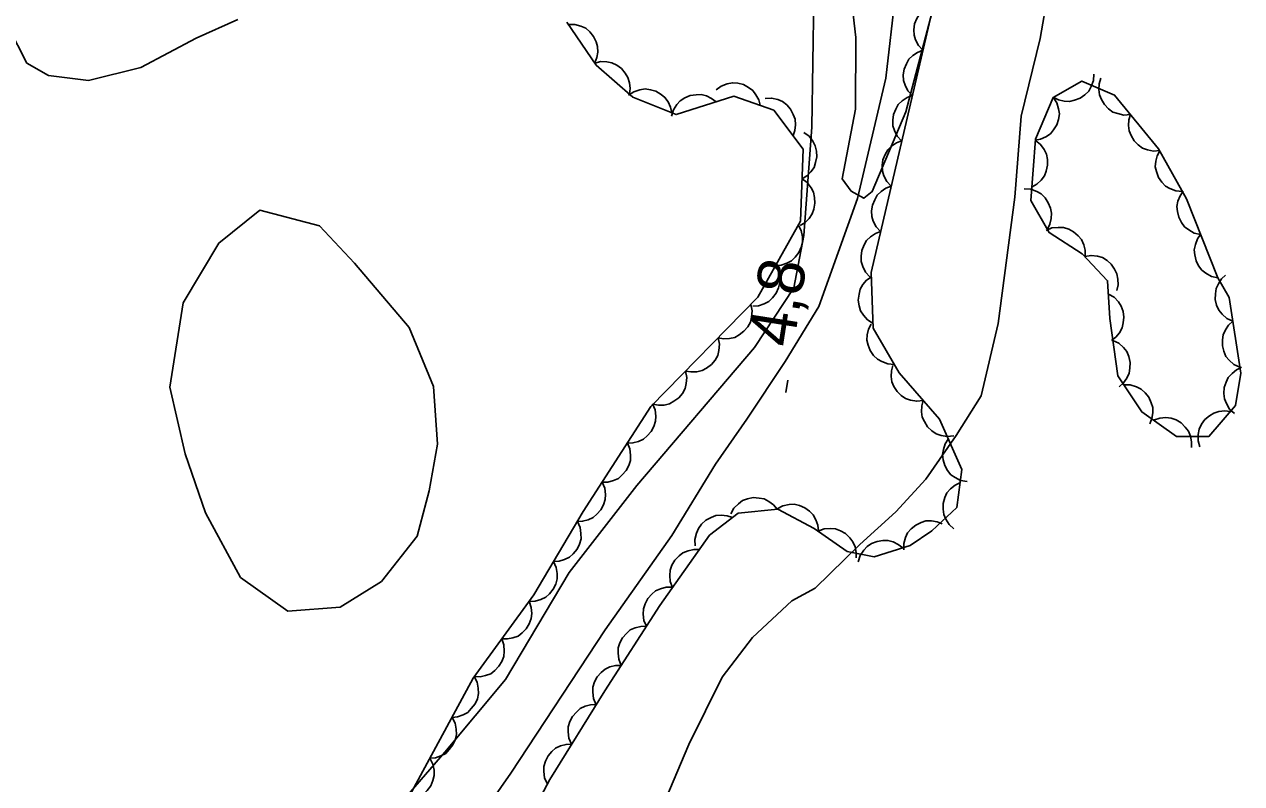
# Model space of a CAD drawing. Extents: x 282461 to 284471, y 5554090 to 5557646.
# Drawn here: x 283624.2 to 283702.6, y 5555088.7 to 5555137.6 of the extents above; entities that cross this region are included whole.
import ezdxf

# ---------------------------------------------------------------- set-up
doc = ezdxf.new("R2010")
doc.units = 0
for name, color, linetype in [('Niveau 1', 7, 'Continuous'), ('Niveau 2', 7, 'Continuous'), ('Niveau 22', 7, 'Continuous'), ('Niveau 3', 7, 'Continuous'), ('Niveau 44', 7, 'Continuous')]:
    doc.layers.add(name, color=color, linetype=linetype)

msp = doc.modelspace()

# ---------------------------------------------------------------- linework, layer by layer
at = {"layer": 'Niveau 1'}
for points in [[(283665.31, 5555087.17), (283667.01, 5555091.24), (283669.17, 5555095.56), (283671.12, 5555098.13), (283673.65, 5555100.48), (283675.16, 5555101.3), (283678.03, 5555104.12), (283680.34, 5555106.23), (283682.29, 5555108.34), (283684.24, 5555111.14), (283685.84, 5555113.71), (283686.95, 5555118.36), (283688.02, 5555126.5), (283688.43, 5555131.72), (283689.65, 5555136.73), (283690.63, 5555142.42)], [(283675.07, 5555139.37), (283674.93, 5555131.01), (283674.43, 5555124.04), (283673.77, 5555120.67), (283671.25, 5555116.81), (283663.68, 5555107.92), (283659.32, 5555102.31), (283655.21, 5555095.42), (283651.31, 5555090.74), (283647.17, 5555085.95), (283644.39, 5555084.87), (283641.02, 5555084.84), (283637.87, 5555085.51), (283634.27, 5555085.24), (283632.54, 5555083.71), (283629.36, 5555076.1)], [(283623.2, 5555137.46), (283624.39, 5555135.15), (283625.79, 5555134.35), (283628.36, 5555134.03), (283631.72, 5555134.87), (283635.3, 5555136.76), (283637.97, 5555137.95)]]:
    msp.add_lwpolyline(points, dxfattribs=at)
at = {"layer": 'Niveau 2'}
for points in [[(283676.76, 5555145.51), (283677.78, 5555136.79), (283677.76, 5555132.17), (283676.9, 5555127.68), (283677.48, 5555126.9), (283678.28, 5555126.44), (283678.83, 5555126.86), (283681, 5555132.01), (283682.69, 5555138.44)], [(283650.3, 5555107.57), (283650.84, 5555110.59), (283650.57, 5555114.3), (283649.01, 5555118.11), (283645.48, 5555122.25), (283643.24, 5555124.66), (283639.39, 5555125.67), (283636.74, 5555123.55), (283634.46, 5555119.7), (283633.6, 5555114.25), (283634.58, 5555109.97), (283635.9, 5555106.15), (283638.15, 5555102), (283641.2, 5555099.83), (283644.57, 5555100.09), (283647.22, 5555101.74), (283649.52, 5555104.66), (283650.3, 5555107.57)]]:
    msp.add_lwpolyline(points, dxfattribs=at)
at = {"layer": 'Niveau 22'}
msp.add_lwpolyline([(283635, 5555028.85), (283636.31, 5555034.96), (283636.91, 5555039.03), (283638.61, 5555045.2), (283640.09, 5555051.6), (283640.92, 5555055.91), (283641.94, 5555059.51), (283646.21, 5555071.26), (283648.3, 5555076.62), (283649.89, 5555080), (283652.63, 5555085.19), (283655.55, 5555089.39), (283661.62, 5555098.62), (283665.92, 5555104.69), (283668.73, 5555109.29), (283670.76, 5555112.19), (283673.23, 5555115.92), (283675.38, 5555119.45), (283677.88, 5555126.43), (283679.71, 5555134.18), (283680.33, 5555139.6)], dxfattribs=at)
at = {"layer": 'Niveau 3'}
msp.add_line((283673.27, 5555113.92), (283673.39, 5555114.71), dxfattribs=at)
at = {"layer": 'Niveau 44'}
for points in [[(283650.35, 5555074.38), (283658.06, 5555088.97), (283661.6, 5555094.69), (283665.15, 5555100.18), (283668.35, 5555104.73), (283670.2, 5555106.14), (283672.75, 5555106.4), (283675.1, 5555105.15), (283677.21, 5555103.66), (283678.96, 5555103.33), (283681.27, 5555104.05), (283682.66, 5555104.99), (283684.27, 5555106.51), (283684.59, 5555108.95), (283683.16, 5555112.19), (283680.57, 5555115.18), (283678.9, 5555118.06), (283678.75, 5555121.66), (283683.39, 5555141.57)], [(283682.08, 5555135.97), (283681.8, 5555136.27), (283681.62, 5555136.64), (283681.52, 5555136.95), (283681.51, 5555137.3), (283681.56, 5555137.67), (283681.71, 5555138.02), (283681.87, 5555138.31), (283682.12, 5555138.55), (283682.43, 5555138.76), (283682.76, 5555138.89)], [(283659.16, 5555137.79), (283661.06, 5555135.02), (283663.41, 5555132.96), (283666.21, 5555131.83), (283669.92, 5555133.02), (283672.49, 5555132.12), (283674.38, 5555129.59), (283674.2, 5555124.95), (283671.47, 5555120.05), (283664.57, 5555113.02), (283660.22, 5555106.24), (283657.03, 5555100.88), (283653.13, 5555095.5), (283644.93, 5555080.34), (283640.87, 5555069.63), (283638.19, 5555059.86), (283634.37, 5555048), (283631.36, 5555046.57), (283629.02, 5555048.18), (283626.44, 5555050.24)], [(283659.27, 5555137.64), (283659.68, 5555137.64), (283660.07, 5555137.52), (283660.38, 5555137.39), (283660.64, 5555137.16), (283660.88, 5555136.87), (283661.04, 5555136.52), (283661.14, 5555136.22), (283661.15, 5555135.86), (283661.09, 5555135.5), (283660.96, 5555135.16)], [(283681.4, 5555133.05), (283681.12, 5555133.35), (283680.94, 5555133.72), (283680.84, 5555134.03), (283680.83, 5555134.38), (283680.88, 5555134.75), (283681.03, 5555135.1), (283681.19, 5555135.39), (283681.44, 5555135.63), (283681.75, 5555135.84), (283682.08, 5555135.97)], [(283660.93, 5555135.13), (283661.34, 5555135.24), (283661.74, 5555135.22), (283662.07, 5555135.17), (283662.38, 5555135.01), (283662.68, 5555134.79), (283662.92, 5555134.49), (283663.1, 5555134.22), (283663.19, 5555133.88), (283663.23, 5555133.51), (283663.19, 5555133.16)], [(283701.09, 5555121.31), (283699.06, 5555126.4), (283697.27, 5555129.63), (283694.44, 5555133.08), (283692.33, 5555133.99), (283690.48, 5555132.93), (283689.35, 5555130.24), (283689.05, 5555126.3), (283690.23, 5555124.22), (283692.35, 5555122.85), (283693.99, 5555121.12), (283694.14, 5555118.69), (283694.65, 5555114.98), (283696.19, 5555112.67), (283698.42, 5555111.07), (283700.51, 5555111.09), (283702.23, 5555113.08), (283702.56, 5555115.17), (283701.81, 5555120.04), (283701.09, 5555121.31)], [(283693.1, 5555134.43), (283693.07, 5555134.02), (283692.92, 5555133.64), (283692.77, 5555133.34), (283692.51, 5555133.1), (283692.21, 5555132.89), (283691.85, 5555132.75), (283691.53, 5555132.67), (283691.18, 5555132.7), (283690.82, 5555132.78), (283690.49, 5555132.94)], [(283695.46, 5555131.84), (283695.04, 5555131.8), (283694.64, 5555131.89), (283694.33, 5555131.99), (283694.04, 5555132.2), (283693.78, 5555132.47), (283693.59, 5555132.8), (283693.46, 5555133.1), (283693.42, 5555133.45), (283693.45, 5555133.82), (283693.55, 5555134.17)], [(283663.14, 5555133.07), (283663.48, 5555133.3), (283663.87, 5555133.42), (283664.2, 5555133.48), (283664.55, 5555133.43), (283664.9, 5555133.33), (283665.23, 5555133.12), (283665.48, 5555132.93), (283665.68, 5555132.64), (283665.84, 5555132.3), (283665.92, 5555131.95)], [(283668.78, 5555133.42), (283669.11, 5555133.67), (283669.49, 5555133.81), (283669.82, 5555133.88), (283670.17, 5555133.85), (283670.53, 5555133.76), (283670.86, 5555133.57), (283671.13, 5555133.39), (283671.34, 5555133.1), (283671.52, 5555132.78), (283671.61, 5555132.43)], [(283665.91, 5555131.73), (283666.03, 5555132.13), (283666.25, 5555132.47), (283666.47, 5555132.72), (283666.76, 5555132.91), (283667.1, 5555133.06), (283667.48, 5555133.11), (283667.81, 5555133.12), (283668.15, 5555133.03), (283668.48, 5555132.87), (283668.77, 5555132.65)], [(283671.93, 5555132.87), (283672.35, 5555132.89), (283672.74, 5555132.79), (283673.05, 5555132.67), (283673.32, 5555132.45), (283673.57, 5555132.17), (283673.74, 5555131.83), (283673.86, 5555131.53), (283673.88, 5555131.17), (283673.84, 5555130.81), (283673.73, 5555130.47)], [(283680.72, 5555130.13), (283680.44, 5555130.43), (283680.26, 5555130.8), (283680.16, 5555131.11), (283680.15, 5555131.46), (283680.2, 5555131.83), (283680.35, 5555132.18), (283680.51, 5555132.47), (283680.76, 5555132.71), (283681.07, 5555132.92), (283681.4, 5555133.05)], [(283690.49, 5555132.94), (283690.71, 5555132.59), (283690.83, 5555132.2), (283690.88, 5555131.87), (283690.83, 5555131.52), (283690.72, 5555131.17), (283690.51, 5555130.85), (283690.31, 5555130.59), (283690.01, 5555130.4), (283689.67, 5555130.24), (283689.32, 5555130.17)], [(283697.36, 5555129.52), (283696.95, 5555129.48), (283696.55, 5555129.56), (283696.23, 5555129.67), (283695.95, 5555129.87), (283695.69, 5555130.14), (283695.5, 5555130.47), (283695.37, 5555130.77), (283695.33, 5555131.12), (283695.35, 5555131.5), (283695.46, 5555131.84)], [(283674.42, 5555130.68), (283674.76, 5555130.44), (283675, 5555130.11), (283675.16, 5555129.82), (283675.24, 5555129.48), (283675.26, 5555129.11), (283675.18, 5555128.73), (283675.08, 5555128.42), (283674.87, 5555128.14), (283674.61, 5555127.88), (283674.31, 5555127.68)], [(283680.04, 5555127.21), (283679.76, 5555127.52), (283679.58, 5555127.88), (283679.48, 5555128.19), (283679.47, 5555128.55), (283679.52, 5555128.91), (283679.67, 5555129.26), (283679.83, 5555129.55), (283680.08, 5555129.79), (283680.39, 5555130), (283680.72, 5555130.13)], [(283689.34, 5555130.16), (283689.67, 5555129.9), (283689.9, 5555129.57), (283690.05, 5555129.27), (283690.12, 5555128.93), (283690.12, 5555128.56), (283690.03, 5555128.18), (283689.92, 5555127.88), (283689.7, 5555127.6), (283689.43, 5555127.34), (283689.12, 5555127.17)], [(283698.8, 5555126.87), (283698.38, 5555126.91), (283698, 5555127.06), (283697.72, 5555127.22), (283697.47, 5555127.48), (283697.27, 5555127.78), (283697.14, 5555128.15), (283697.06, 5555128.47), (283697.09, 5555128.82), (283697.18, 5555129.18), (283697.34, 5555129.5)], [(283674.31, 5555127.68), (283674.64, 5555127.44), (283674.89, 5555127.11), (283675.05, 5555126.82), (283675.12, 5555126.48), (283675.14, 5555126.11), (283675.06, 5555125.74), (283674.96, 5555125.43), (283674.76, 5555125.14), (283674.5, 5555124.88), (283674.19, 5555124.69)], [(283679.36, 5555124.29), (283679.08, 5555124.6), (283678.9, 5555124.96), (283678.8, 5555125.27), (283678.79, 5555125.63), (283678.84, 5555125.99), (283678.99, 5555126.34), (283679.15, 5555126.63), (283679.4, 5555126.87), (283679.71, 5555127.08), (283680.04, 5555127.21)], [(283688.62, 5555127.05), (283689.04, 5555127.02), (283689.42, 5555126.87), (283689.71, 5555126.71), (283689.96, 5555126.46), (283690.17, 5555126.15), (283690.3, 5555125.79), (283690.38, 5555125.48), (283690.35, 5555125.12), (283690.27, 5555124.76), (283690.11, 5555124.44)], [(283699.98, 5555124.1), (283699.57, 5555124.19), (283699.21, 5555124.39), (283698.95, 5555124.59), (283698.74, 5555124.87), (283698.57, 5555125.21), (283698.49, 5555125.58), (283698.45, 5555125.91), (283698.52, 5555126.25), (283698.66, 5555126.6), (283698.86, 5555126.9)], [(283674.07, 5555124.72), (283674.26, 5555124.35), (283674.33, 5555123.95), (283674.34, 5555123.62), (283674.26, 5555123.28), (283674.11, 5555122.94), (283673.87, 5555122.64), (283673.64, 5555122.41), (283673.32, 5555122.25), (283672.97, 5555122.13), (283672.61, 5555122.1)], [(283678.68, 5555121.37), (283678.4, 5555121.68), (283678.22, 5555122.04), (283678.12, 5555122.36), (283678.11, 5555122.71), (283678.16, 5555123.07), (283678.31, 5555123.43), (283678.46, 5555123.71), (283678.72, 5555123.95), (283679.03, 5555124.16), (283679.36, 5555124.29)], [(283690.02, 5555124.36), (283690.4, 5555124.52), (283690.81, 5555124.56), (283691.14, 5555124.56), (283691.48, 5555124.45), (283691.8, 5555124.27), (283692.09, 5555124.01), (283692.3, 5555123.77), (283692.45, 5555123.44), (283692.54, 5555123.08), (283692.55, 5555122.72)], [(283701.09, 5555121.31), (283700.68, 5555121.4), (283700.32, 5555121.6), (283700.06, 5555121.8), (283699.85, 5555122.08), (283699.68, 5555122.41), (283699.6, 5555122.79), (283699.57, 5555123.11), (283699.64, 5555123.46), (283699.77, 5555123.81), (283699.98, 5555124.1)], [(283692.51, 5555122.68), (283692.92, 5555122.75), (283693.33, 5555122.7), (283693.65, 5555122.61), (283693.95, 5555122.42), (283694.22, 5555122.18), (283694.44, 5555121.86), (283694.59, 5555121.57), (283694.65, 5555121.22), (283694.66, 5555120.85), (283694.58, 5555120.5)], [(283672.61, 5555122.1), (283672.8, 5555121.73), (283672.87, 5555121.33), (283672.88, 5555121), (283672.8, 5555120.66), (283672.65, 5555120.32), (283672.41, 5555120.02), (283672.18, 5555119.79), (283671.86, 5555119.63), (283671.51, 5555119.51), (283671.15, 5555119.48)], [(283702.05, 5555118.51), (283701.67, 5555118.69), (283701.37, 5555118.96), (283701.15, 5555119.22), (283701.01, 5555119.54), (283700.92, 5555119.9), (283700.93, 5555120.28), (283700.97, 5555120.61), (283701.12, 5555120.93), (283701.32, 5555121.24), (283701.59, 5555121.48)], [(283678.89, 5555118.37), (283678.53, 5555118.59), (283678.26, 5555118.89), (283678.08, 5555119.17), (283677.98, 5555119.5), (283677.93, 5555119.87), (283677.98, 5555120.25), (283678.05, 5555120.57), (283678.23, 5555120.87), (283678.47, 5555121.15), (283678.76, 5555121.36)], [(283694.04, 5555120.26), (283694.4, 5555120.05), (283694.68, 5555119.75), (283694.87, 5555119.48), (283694.98, 5555119.14), (283695.03, 5555118.78), (283694.99, 5555118.4), (283694.93, 5555118.08), (283694.75, 5555117.77), (283694.51, 5555117.48), (283694.23, 5555117.26)], [(283671.01, 5555119.58), (283671.1, 5555119.17), (283671.06, 5555118.77), (283670.98, 5555118.45), (283670.81, 5555118.14), (283670.57, 5555117.86), (283670.26, 5555117.63), (283669.98, 5555117.47), (283669.64, 5555117.4), (283669.26, 5555117.38), (283668.91, 5555117.44)], [(283680.25, 5555115.73), (283679.83, 5555115.76), (283679.45, 5555115.91), (283679.16, 5555116.06), (283678.91, 5555116.31), (283678.7, 5555116.62), (283678.57, 5555116.97), (283678.49, 5555117.29), (283678.51, 5555117.64), (283678.59, 5555118), (283678.75, 5555118.33)], [(283702.5, 5555115.54), (283702.12, 5555115.72), (283701.82, 5555115.99), (283701.61, 5555116.24), (283701.47, 5555116.57), (283701.38, 5555116.93), (283701.39, 5555117.31), (283701.43, 5555117.63), (283701.57, 5555117.96), (283701.78, 5555118.26), (283702.05, 5555118.51)], [(283668.91, 5555117.44), (283668.99, 5555117.03), (283668.96, 5555116.63), (283668.88, 5555116.31), (283668.71, 5555116), (283668.47, 5555115.72), (283668.16, 5555115.49), (283667.88, 5555115.33), (283667.53, 5555115.25), (283667.16, 5555115.24), (283666.81, 5555115.3)], [(283694.33, 5555117.27), (283694.71, 5555117.09), (283695.01, 5555116.81), (283695.22, 5555116.55), (283695.35, 5555116.23), (283695.44, 5555115.86), (283695.42, 5555115.48), (283695.38, 5555115.16), (283695.23, 5555114.84), (283695.01, 5555114.53), (283694.74, 5555114.29)], [(283666.81, 5555115.3), (283666.89, 5555114.89), (283666.85, 5555114.49), (283666.78, 5555114.17), (283666.6, 5555113.86), (283666.37, 5555113.57), (283666.06, 5555113.35), (283665.78, 5555113.19), (283665.43, 5555113.11), (283665.06, 5555113.1), (283664.71, 5555113.16)], [(283682.11, 5555113.4), (283681.7, 5555113.35), (283681.3, 5555113.42), (283680.98, 5555113.52), (283680.69, 5555113.72), (283680.43, 5555113.97), (283680.23, 5555114.3), (283680.09, 5555114.6), (283680.05, 5555114.95), (283680.06, 5555115.32), (283680.15, 5555115.66)], [(283702.15, 5555112.56), (283701.84, 5555112.85), (283701.64, 5555113.2), (283701.51, 5555113.51), (283701.48, 5555113.86), (283701.5, 5555114.23), (283701.62, 5555114.59), (283701.76, 5555114.89), (283702, 5555115.15), (283702.29, 5555115.38), (283702.62, 5555115.54)], [(283695.04, 5555114.4), (283695.45, 5555114.4), (283695.84, 5555114.28), (283696.14, 5555114.14), (283696.41, 5555113.9), (283696.64, 5555113.62), (283696.8, 5555113.26), (283696.9, 5555112.95), (283696.9, 5555112.6), (283696.84, 5555112.23), (283696.7, 5555111.9)], [(283664.68, 5555113.19), (283664.84, 5555112.8), (283664.89, 5555112.4), (283664.88, 5555112.07), (283664.77, 5555111.73), (283664.6, 5555111.41), (283664.34, 5555111.12), (283664.1, 5555110.91), (283663.78, 5555110.76), (283663.42, 5555110.67), (283663.06, 5555110.66)], [(283684.08, 5555111.13), (283683.66, 5555111.08), (283683.26, 5555111.15), (283682.95, 5555111.25), (283682.66, 5555111.45), (283682.39, 5555111.71), (283682.19, 5555112.04), (283682.05, 5555112.33), (283682.01, 5555112.68), (283682.02, 5555113.05), (283682.11, 5555113.4)], [(283696.94, 5555112.13), (283697.34, 5555112.27), (283697.74, 5555112.3), (283698.07, 5555112.27), (283698.4, 5555112.15), (283698.72, 5555111.96), (283698.99, 5555111.69), (283699.2, 5555111.43), (283699.32, 5555111.1), (283699.4, 5555110.74), (283699.39, 5555110.38)], [(283699.92, 5555110.41), (283699.81, 5555110.81), (283699.83, 5555111.22), (283699.88, 5555111.55), (283700.03, 5555111.87), (283700.25, 5555112.17), (283700.55, 5555112.41), (283700.82, 5555112.59), (283701.16, 5555112.69), (283701.53, 5555112.73), (283701.89, 5555112.69)], [(283663.06, 5555110.66), (283663.22, 5555110.28), (283663.27, 5555109.87), (283663.26, 5555109.54), (283663.15, 5555109.21), (283662.98, 5555108.88), (283662.72, 5555108.6), (283662.48, 5555108.38), (283662.16, 5555108.24), (283661.8, 5555108.14), (283661.44, 5555108.14)], [(283684.94, 5555108.17), (283684.52, 5555108.24), (283684.16, 5555108.43), (283683.89, 5555108.62), (283683.67, 5555108.89), (283683.5, 5555109.21), (283683.4, 5555109.58), (283683.35, 5555109.91), (283683.41, 5555110.25), (283683.53, 5555110.6), (283683.73, 5555110.91)], [(283661.44, 5555108.14), (283661.6, 5555107.75), (283661.65, 5555107.35), (283661.64, 5555107.02), (283661.53, 5555106.68), (283661.36, 5555106.36), (283661.1, 5555106.07), (283660.86, 5555105.86), (283660.54, 5555105.71), (283660.18, 5555105.62), (283659.82, 5555105.61)], [(283684.09, 5555105.13), (283683.78, 5555105.41), (283683.56, 5555105.75), (283683.43, 5555106.05), (283683.39, 5555106.4), (283683.4, 5555106.77), (283683.51, 5555107.14), (283683.64, 5555107.44), (283683.87, 5555107.7), (283684.16, 5555107.94), (283684.48, 5555108.1)], [(283669.72, 5555106.09), (283669.92, 5555106.46), (283670.21, 5555106.75), (283670.47, 5555106.95), (283670.8, 5555107.07), (283671.16, 5555107.14), (283671.54, 5555107.11), (283671.87, 5555107.06), (283672.18, 5555106.89), (283672.47, 5555106.67), (283672.7, 5555106.4)], [(283672.71, 5555106.42), (283673.08, 5555106.62), (283673.48, 5555106.69), (283673.81, 5555106.71), (283674.15, 5555106.63), (283674.49, 5555106.49), (283674.79, 5555106.26), (283675.03, 5555106.03), (283675.2, 5555105.72), (283675.32, 5555105.37), (283675.36, 5555105.01)], [(283667.43, 5555104.03), (283667.41, 5555104.45), (283667.51, 5555104.84), (283667.63, 5555105.15), (283667.84, 5555105.43), (283668.12, 5555105.68), (283668.45, 5555105.85), (283668.76, 5555105.98), (283669.11, 5555106), (283669.48, 5555105.96), (283669.82, 5555105.85)], [(283659.84, 5555105.6), (283660.02, 5555105.22), (283660.07, 5555104.82), (283660.08, 5555104.49), (283659.98, 5555104.15), (283659.82, 5555103.82), (283659.57, 5555103.52), (283659.34, 5555103.3), (283659.02, 5555103.15), (283658.66, 5555103.04), (283658.3, 5555103.02)], [(283675.34, 5555104.98), (283675.73, 5555105.13), (283676.13, 5555105.16), (283676.46, 5555105.13), (283676.79, 5555105.01), (283677.11, 5555104.83), (283677.38, 5555104.56), (283677.59, 5555104.3), (283677.72, 5555103.98), (283677.79, 5555103.61), (283677.79, 5555103.25)], [(283680.86, 5555103.77), (283680.86, 5555104.19), (283680.98, 5555104.58), (283681.11, 5555104.88), (283681.34, 5555105.14), (283681.63, 5555105.37), (283681.98, 5555105.53), (283682.29, 5555105.64), (283682.64, 5555105.64), (283683.01, 5555105.58), (283683.34, 5555105.45)], [(283677.93, 5555103.01), (283678.05, 5555103.41), (283678.28, 5555103.75), (283678.5, 5555104), (283678.79, 5555104.18), (283679.14, 5555104.32), (283679.52, 5555104.37), (283679.84, 5555104.38), (283680.18, 5555104.29), (283680.51, 5555104.13), (283680.79, 5555103.9)], [(283665.96, 5555101.34), (283665.81, 5555101.73), (283665.79, 5555102.13), (283665.81, 5555102.46), (283665.93, 5555102.79), (283666.12, 5555103.11), (283666.39, 5555103.38), (283666.64, 5555103.59), (283666.97, 5555103.72), (283667.33, 5555103.79), (283667.69, 5555103.79)], [(283658.3, 5555103.02), (283658.48, 5555102.64), (283658.54, 5555102.24), (283658.54, 5555101.91), (283658.45, 5555101.57), (283658.29, 5555101.24), (283658.04, 5555100.95), (283657.8, 5555100.72), (283657.48, 5555100.57), (283657.13, 5555100.46), (283656.77, 5555100.44)], [(283664.29, 5555098.85), (283664.13, 5555099.23), (283664.08, 5555099.64), (283664.09, 5555099.97), (283664.2, 5555100.3), (283664.37, 5555100.63), (283664.63, 5555100.91), (283664.88, 5555101.13), (283665.2, 5555101.27), (283665.56, 5555101.36), (283665.92, 5555101.37)], [(283656.73, 5555100.47), (283656.87, 5555100.07), (283656.9, 5555099.67), (283656.87, 5555099.34), (283656.74, 5555099.01), (283656.55, 5555098.69), (283656.28, 5555098.43), (283656.02, 5555098.22), (283655.69, 5555098.1), (283655.33, 5555098.03), (283654.97, 5555098.04)], [(283662.66, 5555096.33), (283662.5, 5555096.72), (283662.46, 5555097.12), (283662.46, 5555097.45), (283662.57, 5555097.78), (283662.75, 5555098.11), (283663, 5555098.39), (283663.25, 5555098.61), (283663.57, 5555098.75), (283663.93, 5555098.84), (283664.29, 5555098.85)], [(283654.97, 5555098.04), (283655.11, 5555097.65), (283655.13, 5555097.24), (283655.11, 5555096.91), (283654.98, 5555096.58), (283654.79, 5555096.27), (283654.52, 5555096), (283654.26, 5555095.79), (283653.93, 5555095.67), (283653.57, 5555095.6), (283653.21, 5555095.61)], [(283653.19, 5555095.62), (283653.39, 5555095.25), (283653.46, 5555094.85), (283653.48, 5555094.52), (283653.4, 5555094.18), (283653.25, 5555093.84), (283653.01, 5555093.54), (283652.79, 5555093.3), (283652.48, 5555093.14), (283652.13, 5555093.02), (283651.77, 5555092.98)], [(283661.03, 5555093.82), (283660.87, 5555094.2), (283660.83, 5555094.6), (283660.84, 5555094.93), (283660.95, 5555095.27), (283661.12, 5555095.59), (283661.38, 5555095.88), (283661.62, 5555096.09), (283661.94, 5555096.23), (283662.3, 5555096.32), (283662.66, 5555096.33)], [(283659.47, 5555091.26), (283659.3, 5555091.64), (283659.25, 5555092.04), (283659.25, 5555092.37), (283659.36, 5555092.71), (283659.52, 5555093.04), (283659.78, 5555093.32), (283660.02, 5555093.54), (283660.34, 5555093.69), (283660.69, 5555093.79), (283661.05, 5555093.8)], [(283651.77, 5555092.98), (283651.96, 5555092.61), (283652.03, 5555092.21), (283652.05, 5555091.88), (283651.97, 5555091.54), (283651.82, 5555091.2), (283651.59, 5555090.9), (283651.36, 5555090.66), (283651.05, 5555090.5), (283650.7, 5555090.38), (283650.34, 5555090.34)], [(283657.9, 5555088.71), (283657.73, 5555089.09), (283657.67, 5555089.49), (283657.68, 5555089.82), (283657.78, 5555090.16), (283657.95, 5555090.49), (283658.2, 5555090.77), (283658.44, 5555090.99), (283658.76, 5555091.14), (283659.11, 5555091.24), (283659.47, 5555091.26)], [(283650.34, 5555090.34), (283650.53, 5555089.97), (283650.61, 5555089.57), (283650.62, 5555089.24), (283650.54, 5555088.9), (283650.4, 5555088.56), (283650.16, 5555088.26), (283649.93, 5555088.02), (283649.62, 5555087.86), (283649.27, 5555087.74), (283648.91, 5555087.7)]]:
    msp.add_lwpolyline(points, dxfattribs=at)

# ---------------------------------------------------------------- texts
at = {"layer": 'Niveau 3'}
msp.add_text('4,8  ', height=3, rotation=81.09575, dxfattribs=at).set_placement((283673.75, 5555116.76))

doc.saveas('drawing.dxf')
